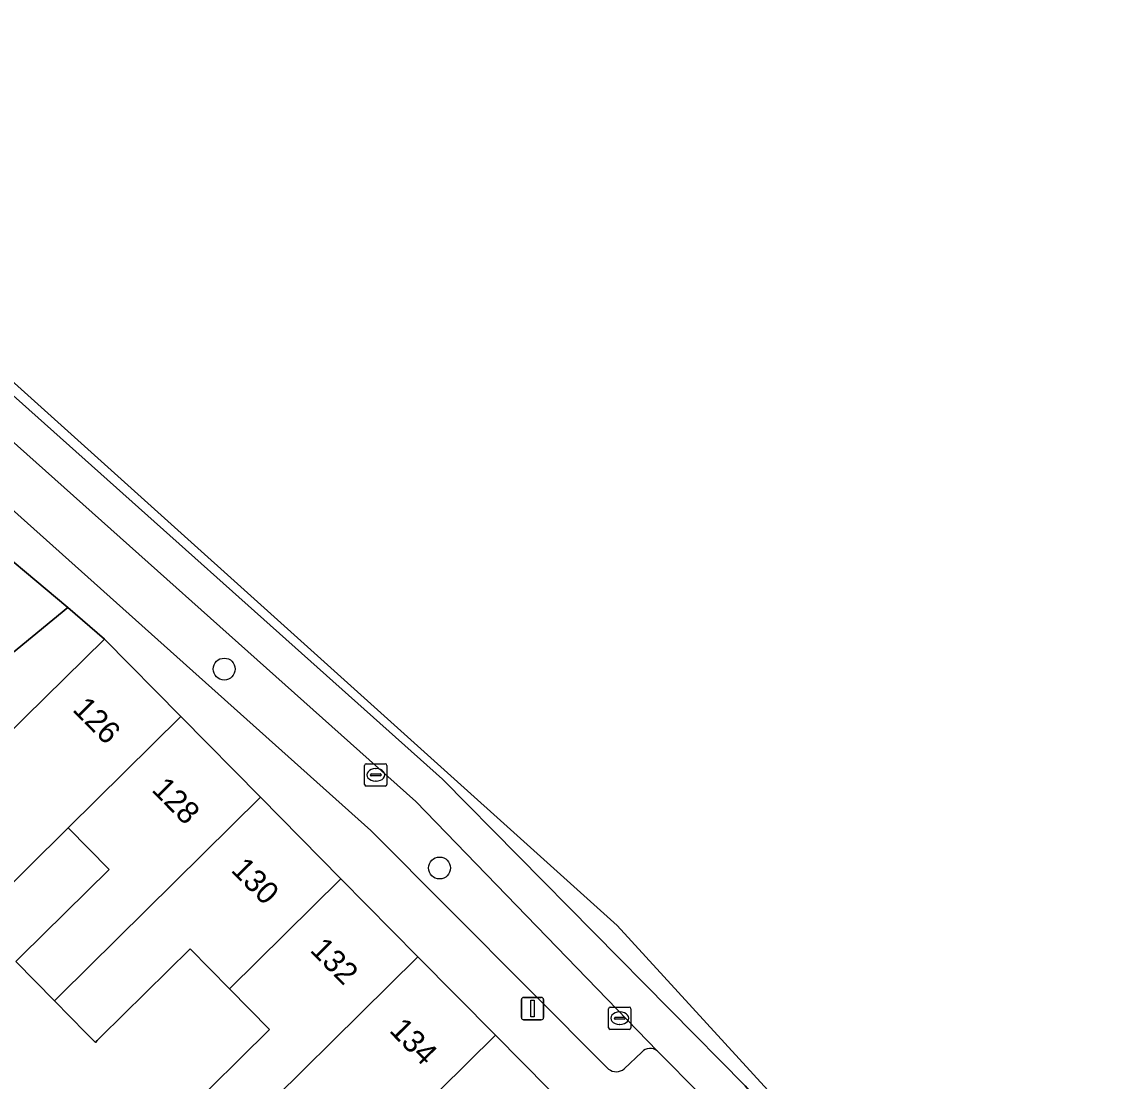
# Model space of a CAD drawing. Extents: x 161881 to 162523, y 381678 to 382381.
# Drawn here: x 162243.51 to 162292.22, y 382040.29 to 382087.64 of the extents above; entities that cross this region are included whole.
import ezdxf

# ---------------------------------------------------------------- set-up
doc = ezdxf.new("R2010")
doc.units = 0
for name, color, linetype in [('IMGEO_Boom', 7, 'Continuous'), ('IMGEO_Erf', 7, 'Continuous'), ('IMGEO_Kolk', 7, 'Continuous'), ('IMGEO_Lichtmast', 7, 'Continuous'), ('IMGEO_Pand', 7, 'Continuous'), ('IMGEO_Pand_nummerreeks', 7, 'Continuous'), ('IMGEO_Parkeervlak_open', 7, 'Continuous'), ('IMGEO_Rijbaan_lokaal_gesloten', 7, 'Continuous'), ('IMGEO_Rijbaan_lokaal_open', 7, 'Continuous'), ('IMGEO_Voetpad_open', 7, 'Continuous')]:
    doc.layers.add(name, color=color, linetype=linetype)

msp = doc.modelspace()

# ---------------------------------------------------------------- linework, layer by layer
at = {"layer": 'IMGEO_Boom'}
for centre in [(162252.559, 382058.707), (162262.188, 382049.816)]:
    msp.add_circle(centre, 0.489, dxfattribs=at)
at = {"layer": 'IMGEO_Erf'}
for points in [[(162243.484, 382045.872), (162247.41, 382049.749), (162245.577, 382051.607), (162241.948, 382048.023)], [(162250.632, 382038.694), (162254.585, 382042.597), (162252.789, 382044.416), (162251.03, 382046.197), (162247.046, 382042.264), (162246.884, 382042.104), (162246.799, 382042.02), (162246.373, 382042.452), (162244.965, 382043.879), (162243.238, 382045.629)]]:
    msp.add_lwpolyline(points, dxfattribs=at)
at = {"layer": 'IMGEO_Kolk'}
for p, q in [((162258.835, 382053.551), (162258.835, 382054.403)), ((162258.91, 382054.477), (162259.762, 382054.477)), ((162259.323, 382054.257), (162259.348, 382054.257)), ((162259.836, 382054.403), (162259.836, 382053.551)), ((162259.094, 382053.971), (162259.094, 382053.983)), ((162259.532, 382053.934), (162259.134, 382053.934)), ((162259.137, 382054.02), (162259.535, 382054.02)), ((162259.346, 382053.697), (162259.321, 382053.697)), ((162259.578, 382053.983), (162259.578, 382053.971)), ((162259.762, 382053.477), (162258.91, 382053.477)), ((162269.744, 382042.676), (162269.744, 382043.528)), ((162269.819, 382043.602), (162270.671, 382043.602)), ((162270.232, 382043.382), (162270.257, 382043.382)), ((162270.745, 382043.528), (162270.745, 382042.676)), ((162270.003, 382043.096), (162270.003, 382043.108)), ((162270.441, 382043.059), (162270.043, 382043.059)), ((162270.046, 382043.145), (162270.444, 382043.145)), ((162270.487, 382043.108), (162270.487, 382043.096)), ((162270.671, 382042.602), (162269.819, 382042.602)), ((162270.255, 382042.822), (162270.23, 382042.822))]:
    msp.add_line(p, q, dxfattribs=at)
for points in [[(162258.835, 382053.551), (162258.835, 382054.403)], [(162258.91, 382054.477), (162259.762, 382054.477)], [(162259.836, 382054.403), (162259.836, 382053.551)], [(162259.762, 382053.477), (162258.91, 382053.477)], [(162269.744, 382042.676), (162269.744, 382043.528)], [(162269.819, 382043.602), (162270.671, 382043.602)], [(162270.745, 382043.528), (162270.745, 382042.676)], [(162270.671, 382042.602), (162269.819, 382042.602)]]:
    msp.add_lwpolyline(points, dxfattribs=at)
for centre, radius, start, end in [((162258.912, 382054.401), 0.0765, 91.552, 178.448), ((162258.912, 382054.401), 0.0765, 91.552, 178.448), ((162259.76, 382054.401), 0.0765, 1.552, 88.448), ((162259.76, 382054.401), 0.0765, 1.552, 88.448), ((162259.134, 382053.98), 0.0403, 85.8775, 175.7526), ((162259.131, 382053.97), 0.0366, 178.938, 274.7102), ((162259.535, 382053.977), 0.043, 264.8664, 352.4533), ((162259.539, 382053.982), 0.0386, 1.7309, 96.639), ((162258.912, 382053.553), 0.0765, 181.552, 268.448), ((162258.912, 382053.553), 0.0765, 181.552, 268.448), ((162259.76, 382053.553), 0.0765, 271.552, 358.448), ((162259.76, 382053.553), 0.0765, 271.552, 358.448), ((162269.821, 382043.526), 0.0765, 91.552, 178.448), ((162269.821, 382043.526), 0.0765, 91.552, 178.448), ((162270.669, 382043.526), 0.0765, 1.552, 88.448), ((162270.669, 382043.526), 0.0765, 1.552, 88.448), ((162270.043, 382043.105), 0.0403, 85.8775, 175.7526), ((162270.04, 382043.095), 0.0366, 178.938, 274.7102), ((162270.444, 382043.102), 0.043, 264.8664, 352.4533), ((162270.448, 382043.107), 0.0386, 1.7309, 96.639), ((162269.821, 382042.678), 0.0765, 181.552, 268.448), ((162269.821, 382042.678), 0.0765, 181.552, 268.448), ((162270.669, 382042.678), 0.0765, 271.552, 358.448), ((162270.669, 382042.678), 0.0765, 271.552, 358.448)]:
    msp.add_arc(centre, radius, start, end, dxfattribs=at)
for centre, major_axis, ratio, start_param, end_param in [((162259.322, 382053.977), (-0.387, 0.002), 0.722429, 4.712389, 7.853982), ((162259.347, 382053.977), (-0.39, 0.002), 0.717154, 1.570796, 4.712389), ((162270.231, 382043.102), (-0.387, 0.002), 0.722429, 4.712389, 7.853982), ((162270.256, 382043.102), (-0.39, 0.002), 0.717154, 1.570796, 4.712389)]:
    msp.add_ellipse(centre, major_axis=major_axis, ratio=ratio, start_param=start_param, end_param=end_param, dxfattribs=at)
at = {"layer": 'IMGEO_Lichtmast'}
for p, q in [((162265.846, 382043.131), (162265.846, 382043.931)), ((162265.846, 382043.931), (162265.846, 382043.131)), ((162265.946, 382044.031), (162266.736, 382044.031)), ((162266.736, 382044.031), (162265.946, 382044.031)), ((162266.836, 382043.931), (162266.836, 382043.131)), ((162266.836, 382043.131), (162266.836, 382043.931)), ((162266.736, 382043.031), (162265.946, 382043.031)), ((162265.946, 382043.031), (162266.736, 382043.031))]:
    msp.add_line(p, q, dxfattribs=at)
msp.add_lwpolyline([(162266.266, 382043.906), (162266.416, 382043.906), (162266.416, 382043.156), (162266.266, 382043.156), (162266.266, 382043.906)], dxfattribs=at)
for centre, start, end in [((162265.946, 382043.931), 90, 180), ((162265.946, 382043.931), 90, 180), ((162266.736, 382043.931), 0, 90), ((162266.736, 382043.931), 360, 90), ((162265.946, 382043.131), 180, 270), ((162265.946, 382043.131), 180, 270), ((162266.736, 382043.131), 270, 0), ((162266.736, 382043.131), 270, 0)]:
    msp.add_arc(centre, 0.1, start, end, dxfattribs=at)
at = {"layer": 'IMGEO_Pand'}
for points in [[(162241.208, 382065.089), (162230.976, 382055.418), (162232.974, 382053.81), (162236.966, 382057.695), (162238.965, 382056.049), (162241.696, 382058.289), (162245.562, 382061.459)], [(162250.618, 382056.586), (162247.199, 382060.048), (162243.642, 382056.535), (162240.609, 382053.54), (162240.126, 382054.029), (162238.045, 382051.975), (162238.97, 382051.039), (162237.238, 382049.328), (162240.216, 382046.312), (162241.948, 382048.023), (162245.577, 382051.607)], [(162254.178, 382052.979), (162250.618, 382056.586), (162245.577, 382051.607), (162247.41, 382049.749), (162243.484, 382045.872), (162243.238, 382045.629), (162244.965, 382043.879), (162245.211, 382044.122)], [(162257.773, 382049.338), (162254.178, 382052.979), (162245.211, 382044.122), (162244.965, 382043.879), (162246.373, 382042.452), (162246.799, 382042.02), (162246.884, 382042.104), (162247.046, 382042.264), (162251.03, 382046.197), (162252.789, 382044.416)], [(162261.218, 382045.85), (162257.773, 382049.338), (162252.789, 382044.416), (162254.585, 382042.597), (162250.632, 382038.694), (162250.353, 382038.418), (162252.003, 382036.747), (162252.282, 382037.023)], [(162264.683, 382042.34), (162261.218, 382045.85), (162252.282, 382037.023), (162252.003, 382036.747), (162253.977, 382034.748), (162254.089, 382034.859), (162254.256, 382035.024), (162258.19, 382038.907), (162259.68, 382037.398)], [(162268.258, 382038.718), (162264.683, 382042.34), (162259.68, 382037.398), (162261.596, 382035.458), (162257.649, 382031.561), (162257.399, 382031.315), (162259.059, 382029.633), (162259.309, 382029.879)]]:
    msp.add_lwpolyline(points, close=True, dxfattribs=at)
at = {"layer": 'IMGEO_Parkeervlak_open'}
for points in [[(162271.925, 382041.627), (162261.12, 382052.791), (162240.386, 382071.297), (162229.73, 382079.712), (162208.292, 382097.099)], [(162230.249, 382076.62), (162238.764, 382069.685), (162259.121, 382051.495), (162269.744, 382040.83)], [(162270.44, 382040.845), (162271.224, 382041.589)]]:
    msp.add_lwpolyline(points, dxfattribs=at)
for centre, radius, start, end in [((162271.594, 382041.257), 0.497, 48.159, 138.0467), ((162270.083, 382041.244), 0.536, 230.6996, 311.7697)]:
    msp.add_arc(centre, radius, start, end, dxfattribs=at)
at = {"layer": 'IMGEO_Rijbaan_lokaal_gesloten'}
msp.add_lwpolyline([(162324.071, 381981.856), (162324.227, 381981.677), (162327.205, 381978.154), (162328.522, 381979.28), (162276.287, 382039.572), (162275.851, 382040.075), (162262.315, 382053.78), (162241.416, 382072.435), (162208.443, 382099.25), (162207.363, 382097.906), (162208.292, 382097.099), (162229.73, 382079.712), (162240.386, 382071.297), (162261.12, 382052.791), (162271.925, 382041.627), (162273.852, 382039.689), (162273.954, 382039.576), (162275.084, 382038.275)], close=True, dxfattribs=at)
at = {"layer": 'IMGEO_Rijbaan_lokaal_open'}
msp.add_lwpolyline([(162320.032, 381992.987), (162315.901, 381997.243), (162288.411, 382027.273), (162270.13, 382047.243), (162234.087, 382079.656), (162208.802, 382099.68), (162208.443, 382099.25), (162241.416, 382072.435), (162262.315, 382053.78), (162275.851, 382040.075), (162276.287, 382039.572), (162328.522, 381979.28), (162327.205, 381978.154), (162327.438, 381977.88)], dxfattribs=at)
at = {"layer": 'IMGEO_Voetpad_open'}
for points in [[(162269.744, 382040.83), (162259.121, 382051.495), (162238.764, 382069.685), (162230.249, 382076.62), (162229.921, 382076.221), (162227.612, 382078.138), (162227.922, 382078.515), (162209.73, 382093.33), (162209.11, 382094.022), (162208.936, 382095.861)], [(162241.208, 382065.089), (162245.562, 382061.459), (162247.199, 382060.048), (162250.618, 382056.586), (162254.178, 382052.979), (162257.773, 382049.338), (162261.218, 382045.85), (162264.683, 382042.34), (162268.258, 382038.718), (162271.99, 382034.939), (162272.777, 382034.118), (162276.329, 382030.174), (162279.711, 382026.419), (162283.074, 382022.685), (162286.382, 382019.012), (162289.665, 382015.367), (162289.864, 382015.146), (162293.123, 382011.527)], [(162240.609, 382053.54), (162243.642, 382056.535), (162247.199, 382060.048), (162245.562, 382061.459), (162241.696, 382058.289)], [(162271.224, 382041.589), (162270.44, 382040.845)], [(162273.954, 382039.576), (162273.852, 382039.689), (162271.925, 382041.627)]]:
    msp.add_lwpolyline(points, dxfattribs=at)
for centre, radius, start, end in [((162271.594, 382041.257), 0.497, 48.159, 138.0467), ((162270.083, 382041.244), 0.536, 230.6996, 311.7697)]:
    msp.add_arc(centre, radius, start, end, dxfattribs=at)

# ---------------------------------------------------------------- texts
at = {"layer": 'IMGEO_Pand_nummerreeks'}
for s, p in [('126', (162245.731, 382056.866)), ('128', (162249.275, 382053.276)), ('130', (162252.816, 382049.689)), ('132', (162256.354, 382046.107)), ('134', (162259.897, 382042.518))]:
    msp.add_text(s, height=1, rotation=314.6332, dxfattribs=at).set_placement(p)

doc.saveas('drawing.dxf')
